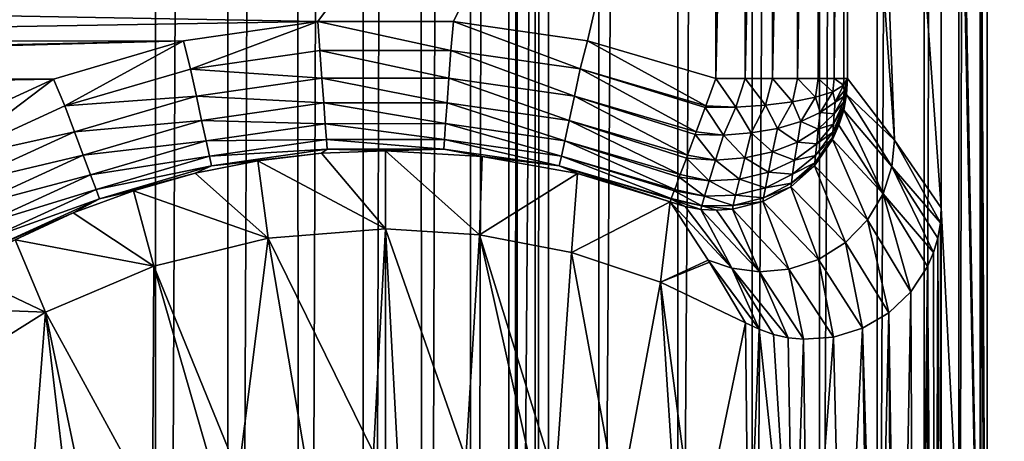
# Model space of a CAD drawing. Header units: metres. Extents: x -206 to 75, y -104 to 104.
# Tile 993 of 1056: x 33.72 to 41.2, y -32.52 to -29.31. Entities that reach past the tile are written whole.
import ezdxf

# ---------------------------------------------------------------- set-up
doc = ezdxf.new("R2010")
doc.units = ezdxf.units.M
doc.layers.add('solid_01_1-CONSUMER_THERM_B_125288', color=7, linetype='CONTINUOUS')

msp = doc.modelspace()

# ---------------------------------------------------------------- linework, layer by layer
at = {"layer": 'solid_01_1-CONSUMER_THERM_B_125288'}
for points in [[(37.641285, -67.320755), (69.485435, 75.004799), (69.506912, -74.995201)], [(37.641285, -67.320755), (37.742935, -66.77655), (69.485435, 75.004799)], [(37.723892, 66.223442), (69.485435, 75.004799), (37.742855, -66.222939)], [(37.742935, -66.77655), (37.742855, -66.222939), (69.485435, 75.004799)], [(37.622242, 65.679237), (37.723892, 66.223442), (37.641048, -65.678764)], [(37.723892, 66.223442), (37.742855, -66.222939), (37.641048, -65.678764)], [(37.422325, 65.162979), (37.622242, 65.679237), (37.440983, -65.16256)], [(37.622242, 65.679237), (37.641048, -65.678764), (37.440983, -65.16256)], [(37.130951, 64.692245), (37.422325, 65.162979), (37.149475, -64.69191)], [(37.422325, 65.162979), (37.440983, -65.16256), (37.149475, -64.69191)], [(36.758041, 64.283073), (37.130951, 64.692245), (36.776447, -64.282845)], [(37.130951, 64.692245), (37.149475, -64.69191), (36.776447, -64.282845)], [(36.316296, 63.94939), (36.758041, 64.283073), (36.334606, -63.949284)], [(36.758041, 64.283073), (36.776447, -64.282845), (36.334606, -63.949284)], [(35.820763, 63.702557), (36.316296, 63.94939), (35.839001, -63.702595)], [(36.316296, 63.94939), (36.334606, -63.949284), (35.839001, -63.702595)], [(35.288315, 63.550983), (35.820763, 63.702557), (35.306511, -63.551174)], [(35.820763, 63.702557), (35.839001, -63.702595), (35.306511, -63.551174)], [(34.737087, 63.499825), (35.288315, 63.550983), (34.755268, -63.500172)], [(35.288315, 63.550983), (35.306511, -63.551174), (34.755268, -63.500172)], [(34.737087, 63.499825), (30.755268, -63.500744), (30.737085, 63.499252)], [(34.737087, 63.499825), (34.755268, -63.500172), (30.755268, -63.500744)], [(-37.500069, 41.072453, 108.410858), (37.499931, 41.072487, 108.410858), (-37.500031, -41.072514, 108.410858)], [(37.499931, 41.072487, 108.410858), (37.499969, -41.072479, 108.410858), (-37.500031, -41.072514, 108.410858)], [(38.120285, 41.018215, 108.410858), (37.499969, -41.072479, 108.410858), (37.499931, 41.072487, 108.410858)], [(38.120323, -41.018204, 108.410858), (37.499969, -41.072479, 108.410858), (38.120285, 41.018215, 108.410858)], [(38.120323, -41.018204, 108.410858), (38.120285, 41.018215, 108.410858), (38.72179, 40.85704, 108.410858)], [(38.120323, -41.018204, 108.410858), (38.72179, 40.85704, 108.410858), (38.721828, -40.857029, 108.410858)], [(38.721828, -40.857029, 108.410858), (38.72179, 40.85704, 108.410858), (39.286171, 40.593868, 108.410858)], [(38.721828, -40.857029, 108.410858), (39.286171, 40.593868, 108.410858), (39.286209, -40.593857, 108.410858)], [(39.286209, -40.593857, 108.410858), (39.286171, 40.593868, 108.410858), (39.79628, 40.236687, 108.410858)], [(39.286209, -40.593857, 108.410858), (39.79628, 40.236687, 108.410858), (39.796318, -40.236675, 108.410858)], [(39.796318, -40.236675, 108.410858), (39.79628, 40.236687, 108.410858), (40.23661, 39.796356, 108.410858)], [(39.796318, -40.236675, 108.410858), (40.23661, 39.796356, 108.410858), (40.236649, -39.796341, 108.410858)], [(40.236649, -39.796341, 108.410858), (40.23661, 39.796356, 108.410858), (40.593792, 39.286247, 108.410858)], [(40.236649, -39.796341, 108.410858), (40.593792, 39.286247, 108.410858), (40.59383, -39.286236, 108.410858)], [(40.59383, -39.286236, 108.410858), (40.593792, 39.286247, 108.410858), (40.856968, 38.721867, 108.410858)], [(40.59383, -39.286236, 108.410858), (40.856968, 38.721867, 108.410858), (40.857002, -38.721855, 108.410858)], [(40.857002, -38.721855, 108.410858), (40.856968, 38.721867, 108.410858), (41.018143, 38.120361, 108.410858)], [(40.857002, -38.721855, 108.410858), (41.018143, 38.120361, 108.410858), (41.018177, -38.12035, 108.410858)], [(41.018177, -38.12035, 108.410858), (41.018143, 38.120361, 108.410858), (41.072414, 37.500008, 108.410858)], [(-42.500034, -37.500031, 108.5), (42.499931, 37.500008, 108.5), (-42.500069, 37.499969, 108.5)], [(-42.500034, -37.500031, 108.5), (42.499966, -37.499992, 108.5), (42.499931, 37.500008, 108.5)], [(41.072449, -37.499992, 108.410858), (40.722527, 37.500008, 75), (40.722527, 34.114883, 75)], [(41.072414, 37.500008, 108.410858), (40.722527, 37.500008, 75), (41.072449, -37.499992, 108.410858)], [(41.018177, -38.12035, 108.410858), (41.072414, 37.500008, 108.410858), (41.072449, -37.499992, 108.410858)], [(41.072449, -37.499992, 108.410858), (40.722527, 34.114883, 75), (40.722527, 30.742798, 75)], [(40.722534, 20.197853, 75), (41.072449, -37.499992, 108.410858), (40.722527, 30.742798, 75)], [(40.722534, 20.197853, 75), (40.722534, 19.102161, 75), (41.072449, -37.499992, 108.410858)], [(40.722534, 19.102161, 75), (40.722553, -19.102146, 75), (41.072449, -37.499992, 108.410858)], [(40.722553, -19.102146, 75), (40.722553, -20.19784, 75), (41.072449, -37.499992, 108.410858)], [(40.722553, -20.19784, 75), (40.010323, -20.791357, 6.989528), (40.722557, -30.742783, 75)], [(40.722553, -20.19784, 75), (40.722557, -30.742783, 75), (41.072449, -37.499992, 108.410858)], [(39.007122, -25.280548, 6), (39.01038, -29.761097, 6), (39.217274, -20.799805, 6.021635)], [(39.217274, -20.799805, 6.021635), (39.01038, -29.761097, 6), (39.231445, -29.761095, 6.02474)], [(39.217274, -20.799805, 6.021635), (39.231445, -29.761095, 6.02474), (39.427048, -20.7992, 6.090932)], [(39.427048, -20.7992, 6.090932), (39.231445, -29.761095, 6.02474), (39.441566, -29.761095, 6.097737)], [(39.427048, -20.7992, 6.090932), (39.441566, -29.761095, 6.097737), (39.620308, -20.798182, 6.207568)], [(39.620308, -20.798182, 6.207568), (39.441566, -29.761095, 6.097737), (39.630356, -29.761095, 6.215378)], [(39.620308, -20.798182, 6.207568), (39.630356, -29.761095, 6.215378), (39.782532, -20.796812, 6.364581)], [(39.782532, -20.796812, 6.364581), (39.630356, -29.761095, 6.215378), (39.788467, -29.761095, 6.371843)], [(39.782532, -20.796812, 6.364581), (39.788467, -29.761095, 6.371843), (39.905415, -20.795158, 6.553994)], [(39.905415, -20.795158, 6.553994), (39.788467, -29.761095, 6.371843), (39.908081, -29.761095, 6.559389)], [(39.905415, -20.795158, 6.553994), (39.908081, -29.761095, 6.559389), (39.982456, -20.793314, 6.765373)], [(39.982456, -20.793314, 6.765373), (39.908081, -29.761095, 6.559389), (39.983273, -29.761095, 6.768737)], [(39.982456, -20.793314, 6.765373), (39.983273, -29.761095, 6.768737), (40.002762, -20.792341, 6.876812)], [(40.002762, -20.792341, 6.876812), (39.983273, -29.761095, 6.768737), (40.010326, -29.761385, 6.989528)], [(40.002762, -20.792341, 6.876812), (40.010326, -29.761385, 6.989528), (40.010323, -25.276363, 6.989528)], [(40.010323, -20.791357, 6.989528), (40.366489, -30.229706, 40.999207), (40.722557, -30.742783, 75)], [(40.010323, -20.791357, 6.989528), (40.010323, -25.276363, 6.989528), (40.366489, -30.229706, 40.999207)], [(27.256205, -29.170061, 6), (35.984261, -29.327198, 6), (39.007122, -25.280548, 6)], [(39.007122, -25.280548, 6), (35.984261, -29.327198, 6), (37.016884, -29.327286, 6)], [(39.007122, -25.280548, 6), (37.016884, -29.327286, 6), (38.034855, -29.474394, 6)], [(39.007122, -25.280548, 6), (38.034855, -29.474394, 6), (39.01038, -29.761097, 6)], [(40.010323, -25.276363, 6.989528), (40.010326, -29.761385, 6.989528), (40.366489, -30.229706, 40.999207)], [(27.256205, -29.170061, 6), (26.539045, -29.484558, 6), (35.984261, -29.327198, 6)], [(26.539045, -29.484558, 6), (34.964722, -29.474472, 6), (35.984261, -29.327198, 6)], [(35.984261, -29.327198, 6), (34.964722, -29.474472, 6), (35.016792, -29.688509, 6.024549)], [(35.984261, -29.327198, 6), (35.016792, -29.688509, 6.024549), (36.000919, -29.546787, 6.024549)], [(35.984261, -29.327198, 6), (36.000919, -29.546787, 6.024549), (36.995193, -29.546515, 6.024549)], [(37.016884, -29.327286, 6), (35.984261, -29.327198, 6), (36.995193, -29.546515, 6.024549)], [(37.016884, -29.327286, 6), (36.995193, -29.546515, 6.024549), (37.979397, -29.687695, 6.024549)], [(38.034855, -29.474394, 6), (37.016884, -29.327286, 6), (37.979397, -29.687695, 6.024549)], [(24.999964, -29.741312, 6), (33.976685, -29.765902, 6), (34.964722, -29.474472, 6)], [(25.779921, -29.67672, 6), (24.999964, -29.741312, 6), (34.964722, -29.474472, 6)], [(26.539045, -29.484558, 6), (25.779921, -29.67672, 6), (34.964722, -29.474472, 6)], [(34.964722, -29.474472, 6), (33.976685, -29.765902, 6), (34.06284, -29.968796, 6.024549)], [(34.964722, -29.474472, 6), (34.06284, -29.968796, 6.024549), (35.016792, -29.688509, 6.024549)], [(38.034855, -29.474394, 6), (37.979397, -29.687695, 6.024549), (38.933079, -29.968582, 6.024822)], [(38.034855, -29.474394, 6), (38.933079, -29.968582, 6.024822), (39.01038, -29.761097, 6)], [(36.000919, -29.546787, 6.024549), (35.016792, -29.688509, 6.024549), (36.015995, -29.756861, 6.097567)], [(36.995193, -29.546515, 6.024549), (36.000919, -29.546787, 6.024549), (36.980232, -29.756596, 6.097567)], [(36.000919, -29.546787, 6.024549), (36.015995, -29.756861, 6.097567), (36.980232, -29.756596, 6.097567)], [(36.995193, -29.546515, 6.024549), (36.980232, -29.756596, 6.097567), (37.9347, -29.893511, 6.097567)], [(37.979397, -29.687695, 6.024549), (36.995193, -29.546515, 6.024549), (37.9347, -29.893511, 6.097567)], [(35.016792, -29.688509, 6.024549), (34.06284, -29.968796, 6.024549), (35.061604, -29.8943, 6.097567)], [(35.016792, -29.688509, 6.024549), (35.061604, -29.8943, 6.097567), (36.015995, -29.756861, 6.097567)], [(37.979397, -29.687695, 6.024549), (37.9347, -29.893511, 6.097567), (38.859974, -30.164818, 6.097567)], [(37.979397, -29.687695, 6.024549), (38.928787, -29.980118, 6.027698), (38.933079, -29.968582, 6.024822)], [(37.979397, -29.687695, 6.024549), (38.859974, -30.164818, 6.097567), (38.928787, -29.980118, 6.027698)], [(24.999964, -29.741312, 6), (-33.989288, -29.761253, 6), (33.976685, -29.765902, 6)], [(-20.300035, -30.000021, 6), (33.976685, -29.765902, 6), (-33.989288, -29.761253, 6)], [(-20.300035, -30.000021, 6), (20.299963, -30.000002, 6), (33.976685, -29.765902, 6)], [(20.299963, -30.000002, 6), (33.038223, -30.196718, 6), (33.976685, -29.765902, 6)], [(33.976685, -29.765902, 6), (33.038223, -30.196718, 6), (33.158463, -30.381947, 6.024549)], [(33.976685, -29.765902, 6), (33.158463, -30.381947, 6.024549), (34.06284, -29.968796, 6.024549)], [(36.015995, -29.756861, 6.097567), (35.061604, -29.8943, 6.097567), (36.029541, -29.94558, 6.215427)], [(36.980232, -29.756596, 6.097567), (36.015995, -29.756861, 6.097567), (36.966793, -29.945322, 6.215427)], [(36.015995, -29.756861, 6.097567), (36.029541, -29.94558, 6.215427), (36.966793, -29.945322, 6.215427)], [(36.980232, -29.756596, 6.097567), (36.966793, -29.945322, 6.215427), (37.894547, -30.078407, 6.215427)], [(37.9347, -29.893511, 6.097567), (36.980232, -29.756596, 6.097567), (37.894547, -30.078407, 6.215427)], [(39.01038, -29.761097, 6), (38.933079, -29.968582, 6.024822), (39.162819, -29.97777, 6.035731)], [(39.231445, -29.761095, 6.02474), (39.01038, -29.761097, 6), (39.162819, -29.97777, 6.035731)], [(39.231445, -29.761095, 6.02474), (39.162819, -29.97777, 6.035731), (39.388371, -29.963539, 6.096595)], [(39.441566, -29.761095, 6.097737), (39.231445, -29.761095, 6.02474), (39.388371, -29.963539, 6.096595)], [(39.441566, -29.761095, 6.097737), (39.388371, -29.963539, 6.096595), (39.593216, -29.938219, 6.206949)], [(39.630356, -29.761095, 6.215378), (39.441566, -29.761095, 6.097737), (39.593216, -29.938219, 6.206949)], [(39.630356, -29.761095, 6.215378), (39.593216, -29.938219, 6.206949), (39.766136, -29.903194, 6.360747)], [(39.788467, -29.761095, 6.371843), (39.630356, -29.761095, 6.215378), (39.766136, -29.903194, 6.360747)], [(39.788467, -29.761095, 6.371843), (39.766136, -29.903194, 6.360747), (39.897652, -29.860386, 6.549564)], [(39.908081, -29.761095, 6.559389), (39.788467, -29.761095, 6.371843), (39.897652, -29.860386, 6.549564)], [(39.908081, -29.761095, 6.559389), (39.897652, -29.860386, 6.549564), (39.980564, -29.812138, 6.763056)], [(39.983273, -29.761095, 6.768737), (39.908081, -29.761095, 6.559389), (39.980564, -29.812138, 6.763056)], [(39.983273, -29.761095, 6.768737), (39.980564, -29.812138, 6.763056), (40.010326, -29.761385, 6.989528)], [(39.985291, -29.852757, 6.797147), (40.010326, -29.761385, 6.989528), (39.980564, -29.812138, 6.763056)], [(39.981216, -29.991711, 6.934439), (40.003071, -29.881189, 6.988017), (40.010326, -29.761385, 6.989528)], [(39.981216, -29.991711, 6.934439), (40.010326, -29.761385, 6.989528), (39.981518, -29.970787, 6.886334)], [(39.981518, -29.970787, 6.886334), (40.010326, -29.761385, 6.989528), (39.98233, -29.938713, 6.845829)], [(39.98233, -29.938713, 6.845829), (40.010326, -29.761385, 6.989528), (39.983612, -29.898241, 6.815572)], [(39.983612, -29.898241, 6.815572), (40.010326, -29.761385, 6.989528), (39.985291, -29.852757, 6.797147)], [(40.003071, -29.881189, 6.988017), (40.366489, -30.229706, 40.999207), (40.010326, -29.761385, 6.989528)], [(39.915371, -29.940199, 6.614104), (39.980564, -29.812138, 6.763056), (39.897652, -29.860386, 6.549564)], [(39.915371, -29.940199, 6.614104), (39.985291, -29.852757, 6.797147), (39.980564, -29.812138, 6.763056)], [(39.983612, -29.898241, 6.815572), (39.985291, -29.852757, 6.797147), (39.915371, -29.940199, 6.614104)], [(34.06284, -29.968796, 6.024549), (34.136471, -30.166119, 6.097567), (35.061604, -29.8943, 6.097567)], [(35.061604, -29.8943, 6.097567), (34.136471, -30.166119, 6.097567), (35.10186, -30.079174, 6.215427)], [(35.061604, -29.8943, 6.097567), (35.10186, -30.079174, 6.215427), (36.029541, -29.94558, 6.215427)], [(37.9347, -29.893511, 6.097567), (37.894547, -30.078407, 6.215427), (38.79393, -30.342125, 6.215428)], [(37.9347, -29.893511, 6.097567), (38.852112, -30.185934, 6.108674), (38.859974, -30.164818, 6.097567)], [(37.9347, -29.893511, 6.097567), (38.79393, -30.342125, 6.215428), (38.852112, -30.185934, 6.108674)], [(39.65567, -30.0867, 6.308928), (39.766136, -29.903194, 6.360747), (39.593216, -29.938219, 6.206949)], [(39.65567, -30.0867, 6.308928), (39.803787, -30.019396, 6.448828), (39.766136, -29.903194, 6.360747)], [(39.803787, -30.019396, 6.448828), (39.897652, -29.860386, 6.549564), (39.766136, -29.903194, 6.360747)], [(39.803787, -30.019396, 6.448828), (39.915371, -29.940199, 6.614104), (39.897652, -29.860386, 6.549564)], [(39.908447, -30.028559, 6.650796), (39.983612, -29.898241, 6.815572), (39.915371, -29.940199, 6.614104)], [(39.98233, -29.938713, 6.845829), (39.983612, -29.898241, 6.815572), (39.908447, -30.028559, 6.650796)], [(39.981216, -29.991711, 6.934439), (39.98143, -29.999599, 6.986679), (40.003071, -29.881189, 6.988017)], [(40.346432, -30.42878, 40.996662), (40.003071, -29.881189, 6.988017), (39.98143, -29.999599, 6.986679)], [(40.346432, -30.42878, 40.996662), (40.366489, -30.229706, 40.999207), (40.003071, -29.881189, 6.988017)], [(34.06284, -29.968796, 6.024549), (33.158463, -30.381947, 6.024549), (34.136471, -30.166119, 6.097567)], [(36.029541, -29.94558, 6.215427), (35.10186, -30.079174, 6.215427), (36.040878, -30.103571, 6.372272)], [(36.966793, -29.945322, 6.215427), (36.029541, -29.94558, 6.215427), (36.95554, -30.103319, 6.372272)], [(36.029541, -29.94558, 6.215427), (36.040878, -30.103571, 6.372272), (36.95554, -30.103319, 6.372272)], [(36.966793, -29.945322, 6.215427), (36.95554, -30.103319, 6.372272), (37.860931, -30.233194, 6.372272)], [(37.894547, -30.078407, 6.215427), (36.966793, -29.945322, 6.215427), (37.860931, -30.233194, 6.372272)], [(38.859974, -30.164818, 6.097567), (39.066818, -30.189838, 6.098338), (38.928787, -29.980118, 6.027698)], [(38.933079, -29.968582, 6.024822), (38.928787, -29.980118, 6.027698), (39.162819, -29.97777, 6.035731)], [(39.066818, -30.189838, 6.098338), (39.162819, -29.97777, 6.035731), (38.928787, -29.980118, 6.027698)], [(39.066818, -30.189838, 6.098338), (39.278507, -30.173929, 6.129554), (39.162819, -29.97777, 6.035731)], [(39.278507, -30.173929, 6.129554), (39.388371, -29.963539, 6.096595), (39.162819, -29.97777, 6.035731)], [(39.278507, -30.173929, 6.129554), (39.477848, -30.139015, 6.200844), (39.388371, -29.963539, 6.096595)], [(39.477848, -30.139015, 6.200844), (39.593216, -29.938219, 6.206949), (39.388371, -29.963539, 6.096595)], [(39.477848, -30.139015, 6.200844), (39.65567, -30.0867, 6.308928), (39.593216, -29.938219, 6.206949)], [(39.908447, -30.028559, 6.650796), (39.915371, -29.940199, 6.614104), (39.803787, -30.019396, 6.448828)], [(39.896702, -30.209166, 6.88309), (39.98143, -29.999599, 6.986679), (39.981216, -29.991711, 6.934439)], [(39.896702, -30.209166, 6.88309), (39.981216, -29.991711, 6.934439), (39.898861, -30.168854, 6.789443)], [(39.896702, -30.209166, 6.88309), (39.945698, -30.114611, 6.985534), (39.98143, -29.999599, 6.986679)], [(39.898861, -30.168854, 6.789443), (39.981518, -29.970787, 6.886334), (39.902836, -30.10692, 6.710299)], [(39.981216, -29.991711, 6.934439), (39.981518, -29.970787, 6.886334), (39.898861, -30.168854, 6.789443)], [(39.902836, -30.10692, 6.710299), (39.98233, -29.938713, 6.845829), (39.908447, -30.028559, 6.650796)], [(39.981518, -29.970787, 6.886334), (39.98233, -29.938713, 6.845829), (39.902836, -30.10692, 6.710299)], [(40.280209, -30.635841, 40.994377), (39.98143, -29.999599, 6.986679), (39.945698, -30.114611, 6.985534)], [(40.280209, -30.635841, 40.994377), (40.346432, -30.42878, 40.996662), (39.98143, -29.999599, 6.986679)], [(34.136471, -30.166119, 6.097567), (34.202618, -30.343386, 6.215427), (35.10186, -30.079174, 6.215427)], [(35.10186, -30.079174, 6.215427), (34.202618, -30.343386, 6.215427), (35.135559, -30.233944, 6.372272)], [(35.10186, -30.079174, 6.215427), (35.135559, -30.233944, 6.372272), (36.040878, -30.103571, 6.372272)], [(37.894547, -30.078407, 6.215427), (37.860931, -30.233194, 6.372272), (38.738644, -30.490559, 6.372272)], [(37.894547, -30.078407, 6.215427), (38.785477, -30.364799, 6.235174), (38.79393, -30.342125, 6.215428)], [(37.894547, -30.078407, 6.215427), (38.738644, -30.490559, 6.372272), (38.785477, -30.364799, 6.235174)], [(39.78857, -30.145563, 6.503406), (39.803787, -30.019396, 6.448828), (39.65567, -30.0867, 6.308928)], [(39.78857, -30.145563, 6.503406), (39.908447, -30.028559, 6.650796), (39.803787, -30.019396, 6.448828)], [(39.902836, -30.10692, 6.710299), (39.908447, -30.028559, 6.650796), (39.78857, -30.145563, 6.503406)], [(36.040878, -30.103571, 6.372272), (35.135559, -30.233944, 6.372272), (36.04945, -30.222979, 6.560308)], [(36.95554, -30.103319, 6.372272), (36.040878, -30.103571, 6.372272), (36.947037, -30.222733, 6.560308)], [(36.040878, -30.103571, 6.372272), (36.04945, -30.222979, 6.560308), (36.947037, -30.222733, 6.560308)], [(36.95554, -30.103319, 6.372272), (36.947037, -30.222733, 6.560308), (37.835526, -30.350183, 6.560308)], [(37.860931, -30.233194, 6.372272), (36.95554, -30.103319, 6.372272), (37.835526, -30.350183, 6.560308)], [(39.440495, -30.317276, 6.288898), (39.477848, -30.139015, 6.200844), (39.278507, -30.173929, 6.129554)], [(39.440495, -30.317276, 6.288898), (39.629955, -30.243425, 6.380738), (39.477848, -30.139015, 6.200844)], [(39.629955, -30.243425, 6.380738), (39.65567, -30.0867, 6.308928), (39.477848, -30.139015, 6.200844)], [(39.629955, -30.243425, 6.380738), (39.78857, -30.145563, 6.503406), (39.65567, -30.0867, 6.308928)], [(39.776062, -30.256805, 6.590117), (39.78857, -30.145563, 6.503406), (39.629955, -30.243425, 6.380738)], [(39.776062, -30.256805, 6.590117), (39.902836, -30.10692, 6.710299), (39.78857, -30.145563, 6.503406)], [(39.898861, -30.168854, 6.789443), (39.902836, -30.10692, 6.710299), (39.776062, -30.256805, 6.590117)], [(40.280209, -30.635841, 40.994377), (39.945698, -30.114611, 6.985534), (39.896404, -30.22448, 6.984598)], [(39.896702, -30.209166, 6.88309), (39.896404, -30.22448, 6.984598), (39.945698, -30.114611, 6.985534)], [(33.158463, -30.381947, 6.024549), (33.259418, -30.566788, 6.097567), (34.136471, -30.166119, 6.097567)], [(34.136471, -30.166119, 6.097567), (33.259418, -30.566788, 6.097567), (34.202618, -30.343386, 6.215427)], [(35.135559, -30.233944, 6.372272), (35.16103, -30.350918, 6.560308), (36.04945, -30.222979, 6.560308)], [(36.04945, -30.222979, 6.560308), (35.16103, -30.350918, 6.560308), (36.054825, -30.297874, 6.770193)], [(36.947037, -30.222733, 6.560308), (36.04945, -30.222979, 6.560308), (36.9417, -30.29763, 6.770193)], [(36.04945, -30.222979, 6.560308), (36.054825, -30.297874, 6.770193), (36.9417, -30.29763, 6.770193)], [(36.947037, -30.222733, 6.560308), (36.9417, -30.29763, 6.770193), (37.819592, -30.423561, 6.770193)], [(37.835526, -30.350183, 6.560308), (36.947037, -30.222733, 6.560308), (37.819592, -30.423561, 6.770193)], [(38.79393, -30.342125, 6.215428), (39.007832, -30.379614, 6.214234), (38.852112, -30.185934, 6.108674)], [(38.859974, -30.164818, 6.097567), (38.852112, -30.185934, 6.108674), (39.066818, -30.189838, 6.098338)], [(39.007832, -30.379614, 6.214234), (39.066818, -30.189838, 6.098338), (38.852112, -30.185934, 6.108674)], [(39.007832, -30.379614, 6.214234), (39.229622, -30.363438, 6.23246), (39.066818, -30.189838, 6.098338)], [(39.229622, -30.363438, 6.23246), (39.278507, -30.173929, 6.129554), (39.066818, -30.189838, 6.098338)], [(39.229622, -30.363438, 6.23246), (39.440495, -30.317276, 6.288898), (39.278507, -30.173929, 6.129554)], [(40.162445, -30.834852, 40.992748), (39.896404, -30.22448, 6.984598), (39.760239, -30.422489, 6.983407)], [(39.761608, -30.401052, 6.838413), (39.760239, -30.422489, 6.983407), (39.896404, -30.22448, 6.984598)], [(39.761608, -30.401052, 6.838413), (39.896404, -30.22448, 6.984598), (39.896702, -30.209166, 6.88309)], [(39.761608, -30.401052, 6.838413), (39.896702, -30.209166, 6.88309), (39.766941, -30.344309, 6.704227)], [(39.766941, -30.344309, 6.704227), (39.898861, -30.168854, 6.789443), (39.776062, -30.256805, 6.590117)], [(39.896702, -30.209166, 6.88309), (39.898861, -30.168854, 6.789443), (39.766941, -30.344309, 6.704227)], [(40.162445, -30.834852, 40.992748), (40.280209, -30.635841, 40.994377), (39.896404, -30.22448, 6.984598)], [(40.346432, -30.42878, 40.996662), (40.715904, -30.857977, 75), (40.366489, -30.229706, 40.999207)], [(40.366489, -30.229706, 40.999207), (40.715904, -30.857977, 75), (40.722557, -30.742783, 75)], [(34.202618, -30.343386, 6.215427), (34.257996, -30.491787, 6.372272), (35.135559, -30.233944, 6.372272)], [(35.135559, -30.233944, 6.372272), (34.257996, -30.491787, 6.372272), (35.16103, -30.350918, 6.560308)], [(35.16103, -30.350918, 6.560308), (35.177006, -30.424288, 6.770193), (36.054825, -30.297874, 6.770193)], [(36.054825, -30.297874, 6.770193), (35.177006, -30.424288, 6.770193), (36.013279, -30.327805, 6.991273)], [(36.054825, -30.297874, 6.770193), (36.013279, -30.327805, 6.991273), (36.499966, -30.308645, 6.991273)], [(36.9417, -30.29763, 6.770193), (36.054825, -30.297874, 6.770193), (36.499966, -30.308645, 6.991273)], [(36.9417, -30.29763, 6.770193), (36.499966, -30.308645, 6.991273), (37.2342, -30.352337, 6.991273)], [(37.819592, -30.423561, 6.770193), (36.9417, -30.29763, 6.770193), (37.2342, -30.352337, 6.991273)], [(37.860931, -30.233194, 6.372272), (37.835526, -30.350183, 6.560308), (38.696854, -30.602741, 6.560307)], [(37.860931, -30.233194, 6.372272), (38.731926, -30.508558, 6.396873), (38.738644, -30.490559, 6.372272)], [(37.860931, -30.233194, 6.372272), (38.696854, -30.602741, 6.560307), (38.731926, -30.508558, 6.396873)], [(39.608719, -30.380428, 6.491652), (39.629955, -30.243425, 6.380738), (39.440495, -30.317276, 6.288898)], [(39.608719, -30.380428, 6.491652), (39.776062, -30.256805, 6.590117), (39.629955, -30.243425, 6.380738)], [(39.766941, -30.344309, 6.704227), (39.776062, -30.256805, 6.590117), (39.608719, -30.380428, 6.491652)], [(33.259418, -30.566788, 6.097567), (33.350113, -30.732841, 6.215427), (34.202618, -30.343386, 6.215427)], [(34.202618, -30.343386, 6.215427), (33.350113, -30.732841, 6.215427), (34.257996, -30.491787, 6.372272)], [(34.257996, -30.491787, 6.372272), (34.299847, -30.603949, 6.560308), (35.16103, -30.350918, 6.560308)], [(35.16103, -30.350918, 6.560308), (34.299847, -30.603949, 6.560308), (35.177006, -30.424288, 6.770193)], [(35.177006, -30.424288, 6.770193), (35.529606, -30.38516, 6.991273), (36.013279, -30.327805, 6.991273)], [(35.529606, -30.38516, 6.991273), (36.499966, -30.902149, 75), (36.013279, -30.327805, 6.991273)], [(36.013279, -30.327805, 6.991273), (36.499966, -30.902149, 75), (36.499966, -30.308645, 6.991273)], [(36.499966, -30.308645, 6.991273), (36.499966, -30.902149, 75), (37.212276, -30.947659, 75)], [(36.499966, -30.308645, 6.991273), (37.212276, -30.947659, 75), (37.2342, -30.352337, 6.991273)], [(37.2342, -30.352337, 6.991273), (37.212276, -30.947659, 75), (37.958073, -30.482792, 6.991273)], [(37.819592, -30.423561, 6.770193), (37.2342, -30.352337, 6.991273), (37.958073, -30.482792, 6.991273)], [(37.835526, -30.350183, 6.560308), (37.819592, -30.423561, 6.770193), (38.670639, -30.673103, 6.770188)], [(37.835526, -30.350183, 6.560308), (38.693111, -30.612776, 6.582893), (38.696854, -30.602741, 6.560307)], [(37.835526, -30.350183, 6.560308), (38.670639, -30.673103, 6.770188), (38.693111, -30.612776, 6.582893)], [(38.738644, -30.490559, 6.372272), (38.959793, -30.537165, 6.371385), (38.785477, -30.364799, 6.235174)], [(38.79393, -30.342125, 6.215428), (38.785477, -30.364799, 6.235174), (39.007832, -30.379614, 6.214234)], [(38.959793, -30.537165, 6.371385), (39.007832, -30.379614, 6.214234), (38.785477, -30.364799, 6.235174)], [(38.959793, -30.537165, 6.371385), (39.18948, -30.524422, 6.37931), (39.007832, -30.379614, 6.214234)], [(39.18948, -30.524422, 6.37931), (39.229622, -30.363438, 6.23246), (39.007832, -30.379614, 6.214234)], [(39.18948, -30.524422, 6.37931), (39.409676, -30.471237, 6.420119), (39.229622, -30.363438, 6.23246)], [(39.409676, -30.471237, 6.420119), (39.440495, -30.317276, 6.288898), (39.229622, -30.363438, 6.23246)], [(39.409676, -30.471237, 6.420119), (39.608719, -30.380428, 6.491652), (39.440495, -30.317276, 6.288898)], [(39.593063, -30.487425, 6.635412), (39.608719, -30.380428, 6.491652), (39.409676, -30.471237, 6.420119)], [(39.593063, -30.487425, 6.635412), (39.766941, -30.344309, 6.704227), (39.608719, -30.380428, 6.491652)], [(39.761608, -30.401052, 6.838413), (39.766941, -30.344309, 6.704227), (39.593063, -30.487425, 6.635412)], [(34.299847, -30.603949, 6.560308), (34.326099, -30.674297, 6.770193), (35.177006, -30.424288, 6.770193)], [(35.177006, -30.424288, 6.770193), (34.326099, -30.674297, 6.770193), (35.051937, -30.480358, 6.991273)], [(35.051937, -30.480358, 6.991273), (35.607414, -30.973764, 75), (35.529606, -30.38516, 6.991273)], [(35.177006, -30.424288, 6.770193), (35.051937, -30.480358, 6.991273), (35.529606, -30.38516, 6.991273)], [(35.529606, -30.38516, 6.991273), (35.607414, -30.973764, 75), (36.499966, -30.902149, 75)], [(37.819592, -30.423561, 6.770193), (38.661373, -30.698174, 6.991273), (38.669552, -30.676016, 6.783768)], [(37.819592, -30.423561, 6.770193), (37.958073, -30.482792, 6.991273), (38.661373, -30.698174, 6.991273)], [(37.819592, -30.423561, 6.770193), (38.669552, -30.676016, 6.783768), (38.670639, -30.673103, 6.770188)], [(39.99543, -31.00696, 40.992023), (39.760239, -30.422489, 6.983407), (39.580662, -30.582373, 6.983175)], [(39.583649, -30.556417, 6.802958), (39.580662, -30.582373, 6.983175), (39.760239, -30.422489, 6.983407)], [(39.583649, -30.556417, 6.802958), (39.760239, -30.422489, 6.983407), (39.761608, -30.401052, 6.838413)], [(39.583649, -30.556417, 6.802958), (39.761608, -30.401052, 6.838413), (39.593063, -30.487425, 6.635412)], [(39.99543, -31.00696, 40.992023), (40.162445, -30.834852, 40.992748), (39.760239, -30.422489, 6.983407)], [(40.280209, -30.635841, 40.994377), (40.663006, -31.082747, 75), (40.346432, -30.42878, 40.996662)], [(40.346432, -30.42878, 40.996662), (40.663006, -31.082747, 75), (40.695904, -30.97213, 75)], [(40.346432, -30.42878, 40.996662), (40.695904, -30.97213, 75), (40.715904, -30.857977, 75)], [(33.350113, -30.732841, 6.215427), (33.426037, -30.871855, 6.372272), (34.257996, -30.491787, 6.372272)], [(34.257996, -30.491787, 6.372272), (33.426037, -30.871855, 6.372272), (34.299847, -30.603949, 6.560308)], [(34.326099, -30.674297, 6.770193), (34.583233, -30.612812, 6.991273), (35.051937, -30.480358, 6.991273)], [(34.583233, -30.612812, 6.991273), (35.607414, -30.973764, 75), (35.051937, -30.480358, 6.991273)], [(37.958073, -30.482792, 6.991273), (37.212276, -30.947659, 75), (37.912777, -31.083378, 75)], [(37.958073, -30.482792, 6.991273), (37.912777, -31.083378, 75), (38.661373, -30.698174, 6.991273)], [(38.696854, -30.602741, 6.560307), (38.924473, -30.654861, 6.559774), (38.731926, -30.508558, 6.396873)], [(38.738644, -30.490559, 6.372272), (38.731926, -30.508558, 6.396873), (38.959793, -30.537165, 6.371385)], [(38.924473, -30.654861, 6.559774), (38.959793, -30.537165, 6.371385), (38.731926, -30.508558, 6.396873)], [(39.159821, -30.647129, 6.561126), (39.18948, -30.524422, 6.37931), (38.959793, -30.537165, 6.371385)], [(39.159821, -30.647129, 6.561126), (39.386879, -30.590265, 6.586813), (39.18948, -30.524422, 6.37931)], [(39.386879, -30.590265, 6.586813), (39.409676, -30.471237, 6.420119), (39.18948, -30.524422, 6.37931)], [(39.386879, -30.590265, 6.586813), (39.593063, -30.487425, 6.635412), (39.409676, -30.471237, 6.420119)], [(39.583649, -30.556417, 6.802958), (39.593063, -30.487425, 6.635412), (39.386879, -30.590265, 6.586813)], [(33.426037, -30.871855, 6.372272), (33.483421, -30.976921, 6.560308), (34.299847, -30.603949, 6.560308)], [(34.299847, -30.603949, 6.560308), (33.483421, -30.976921, 6.560308), (34.326099, -30.674297, 6.770193)], [(38.696854, -30.602741, 6.560307), (38.693111, -30.612776, 6.582893), (38.924473, -30.654861, 6.559774)], [(38.924473, -30.654861, 6.559774), (39.159821, -30.647129, 6.561126), (38.959793, -30.537165, 6.371385)], [(39.372971, -30.666399, 6.778746), (39.386879, -30.590265, 6.586813), (39.159821, -30.647129, 6.561126)], [(39.790447, -31.135204, 40.992325), (39.580662, -30.582373, 6.983175), (39.368114, -30.69478, 6.983916)], [(39.372971, -30.666399, 6.778746), (39.368114, -30.69478, 6.983916), (39.580662, -30.582373, 6.983175)], [(39.372971, -30.666399, 6.778746), (39.580662, -30.582373, 6.983175), (39.583649, -30.556417, 6.802958)], [(39.372971, -30.666399, 6.778746), (39.583649, -30.556417, 6.802958), (39.386879, -30.590265, 6.586813)], [(39.790447, -31.135204, 40.992325), (39.99543, -31.00696, 40.992023), (39.580662, -30.582373, 6.983175)], [(33.483421, -30.976921, 6.560308), (33.519413, -31.04282, 6.770193), (34.326099, -30.674297, 6.770193)], [(34.326099, -30.674297, 6.770193), (33.519413, -31.04282, 6.770193), (34.126389, -30.781696, 6.991273)], [(34.126389, -30.781696, 6.991273), (34.738312, -31.186573, 75), (34.583233, -30.612812, 6.991273)], [(34.326099, -30.674297, 6.770193), (34.126389, -30.781696, 6.991273), (34.583233, -30.612812, 6.991273)], [(34.583233, -30.612812, 6.991273), (34.738312, -31.186573, 75), (35.607414, -30.973764, 75)], [(38.669552, -30.676016, 6.783768), (38.661373, -30.698174, 6.991273), (38.776234, -30.73324, 6.989606)], [(38.670639, -30.673103, 6.770188), (38.669552, -30.676016, 6.783768), (38.902748, -30.728045, 6.768863)], [(38.669552, -30.676016, 6.783768), (38.776234, -30.73324, 6.989606), (38.894756, -30.754316, 6.988086)], [(38.669552, -30.676016, 6.783768), (38.894756, -30.754316, 6.988086), (38.902748, -30.728045, 6.768863)], [(38.670639, -30.673103, 6.770188), (38.902748, -30.728045, 6.768863), (38.693111, -30.612776, 6.582893)], [(38.902748, -30.728045, 6.768863), (38.924473, -30.654861, 6.559774), (38.693111, -30.612776, 6.582893)], [(38.902748, -30.728045, 6.768863), (39.141605, -30.724716, 6.767161), (38.924473, -30.654861, 6.559774)], [(39.141605, -30.724716, 6.767161), (39.159821, -30.647129, 6.561126), (38.924473, -30.654861, 6.559774)], [(39.141605, -30.724716, 6.767161), (39.372971, -30.666399, 6.778746), (39.159821, -30.647129, 6.561126)], [(39.141605, -30.724716, 6.767161), (39.368114, -30.69478, 6.983916), (39.372971, -30.666399, 6.778746)], [(40.162445, -30.834852, 40.992748), (40.491455, -31.382191, 75), (40.280209, -30.635841, 40.994377)], [(40.280209, -30.635841, 40.994377), (40.491455, -31.382191, 75), (40.617535, -31.188925, 75)], [(40.280209, -30.635841, 40.994377), (40.617535, -31.188925, 75), (40.663006, -31.082747, 75)], [(38.661373, -30.698174, 6.991273), (37.912777, -31.083378, 75), (38.590324, -31.307093, 75)], [(38.950905, -31.139296, 41.015915), (38.661373, -30.698174, 6.991273), (38.590324, -31.307093, 75)], [(39.132305, -31.201777, 40.99826), (38.776234, -30.73324, 6.989606), (38.661373, -30.698174, 6.991273)], [(38.950905, -31.139296, 41.015915), (39.132305, -31.201777, 40.99826), (38.661373, -30.698174, 6.991273)], [(39.132305, -31.201777, 40.99826), (38.894756, -30.754316, 6.988086), (38.776234, -30.73324, 6.989606)], [(38.902748, -30.728045, 6.768863), (38.894756, -30.754316, 6.988086), (39.014999, -30.760996, 6.986739)], [(39.340683, -31.229231, 40.995682), (39.014999, -30.760996, 6.986739), (38.894756, -30.754316, 6.988086)], [(39.132305, -31.201777, 40.99826), (39.340683, -31.229231, 40.995682), (38.894756, -30.754316, 6.988086)], [(38.902748, -30.728045, 6.768863), (39.135124, -30.75318, 6.985584), (39.141605, -30.724716, 6.767161)], [(38.902748, -30.728045, 6.768863), (39.014999, -30.760996, 6.986739), (39.135124, -30.75318, 6.985584)], [(39.340683, -31.229231, 40.995682), (39.135124, -30.75318, 6.985584), (39.014999, -30.760996, 6.986739)], [(39.565575, -31.209526, 40.99361), (39.368114, -30.69478, 6.983916), (39.135124, -30.75318, 6.985584)], [(39.141605, -30.724716, 6.767161), (39.135124, -30.75318, 6.985584), (39.368114, -30.69478, 6.983916)], [(39.340683, -31.229231, 40.995682), (39.565575, -31.209526, 40.99361), (39.135124, -30.75318, 6.985584)], [(39.565575, -31.209526, 40.99361), (39.790447, -31.135204, 40.992325), (39.368114, -30.69478, 6.983916)], [(40.722561, -37.499992, 75), (40.722557, -30.742783, 75), (40.715904, -30.857977, 75)], [(41.072449, -37.499992, 108.410858), (40.722557, -30.742783, 75), (40.722561, -37.499992, 75)], [(33.519413, -31.04282, 6.770193), (33.684235, -30.985971, 6.991273), (34.126389, -30.781696, 6.991273)], [(33.684235, -30.985971, 6.991273), (34.738312, -31.186573, 75), (34.126389, -30.781696, 6.991273)], [(36.409069, -32.601055, 75), (36.499966, -30.902149, 75), (35.607414, -30.973764, 75)], [(36.499966, -33.885059, 75), (36.499966, -30.902149, 75), (36.409069, -32.601055, 75)], [(37.110058, -32.64801, 75), (37.212276, -30.947659, 75), (36.499966, -30.902149, 75)], [(36.590862, -32.601055, 75), (37.110058, -32.64801, 75), (36.499966, -30.902149, 75)], [(36.499966, -33.885059, 75), (36.590862, -32.601055, 75), (36.499966, -30.902149, 75)], [(39.99543, -31.00696, 40.992023), (40.324356, -31.541437, 75), (40.162445, -30.834852, 40.992748)], [(40.162445, -30.834852, 40.992748), (40.324356, -31.541437, 75), (40.491455, -31.382191, 75)], [(40.722561, -37.499992, 75), (40.715904, -30.857977, 75), (40.695904, -30.97213, 75)], [(35.381577, -32.763794, 75), (35.607414, -30.973764, 75), (34.738312, -31.186573, 75)], [(35.381577, -32.763794, 75), (35.88987, -32.64801, 75), (35.607414, -30.973764, 75)], [(35.88987, -32.64801, 75), (36.409069, -32.601055, 75), (35.607414, -30.973764, 75)], [(37.110058, -32.64801, 75), (37.618355, -32.763794, 75), (37.212276, -30.947659, 75)], [(37.791252, -32.819969, 75), (37.912777, -31.083378, 75), (37.212276, -30.947659, 75)], [(37.618355, -32.763794, 75), (37.791252, -32.819969, 75), (37.212276, -30.947659, 75)], [(40.673557, -38.059818, 75), (40.695904, -30.97213, 75), (40.663006, -31.082747, 75)], [(40.673557, -38.059818, 75), (40.722561, -37.499992, 75), (40.695904, -30.97213, 75)], [(33.259502, -31.224371, 6.991273), (33.913872, -31.53532, 75), (33.684235, -30.985971, 6.991273)], [(33.684235, -30.985971, 6.991273), (33.913872, -31.53532, 75), (34.738312, -31.186573, 75)], [(39.790447, -31.135204, 40.992325), (40.125546, -31.65798, 75), (39.99543, -31.00696, 40.992023)], [(39.99543, -31.00696, 40.992023), (40.125546, -31.65798, 75), (40.324356, -31.541437, 75)], [(37.791252, -32.819969, 75), (38.270527, -33.02507, 75), (37.912777, -31.083378, 75)], [(38.270527, -33.02507, 75), (38.590324, -31.307093, 75), (37.912777, -31.083378, 75)], [(40.673557, -38.059818, 75), (40.663006, -31.082747, 75), (40.617535, -31.188925, 75)], [(34.729401, -33.02507, 75), (34.738312, -31.186573, 75), (33.913872, -31.53532, 75)], [(34.729401, -33.02507, 75), (35.208679, -32.819973, 75), (34.738312, -31.186573, 75)], [(35.208679, -32.819973, 75), (35.381577, -32.763794, 75), (34.738312, -31.186573, 75)], [(38.961708, -31.15657, 42.298672), (38.950905, -31.139296, 41.015915), (38.590324, -31.307093, 75)], [(38.961708, -31.15657, 42.298672), (38.590324, -31.307093, 75), (39.234119, -31.615301, 75)], [(39.337994, -31.665804, 75), (38.950905, -31.139296, 41.015915), (38.961708, -31.15657, 42.298672)], [(38.950905, -31.139296, 41.015915), (39.337994, -31.665804, 75), (39.132305, -31.201777, 40.99826)], [(38.961708, -31.15657, 42.298672), (39.234119, -31.615301, 75), (39.337994, -31.665804, 75)], [(39.132305, -31.201777, 40.99826), (39.337994, -31.665804, 75), (39.447311, -31.704086, 75)], [(39.132305, -31.201777, 40.99826), (39.447311, -31.704086, 75), (39.559868, -31.729408, 75)], [(39.132305, -31.201777, 40.99826), (39.559868, -31.729408, 75), (39.340683, -31.229231, 40.995682)], [(39.565575, -31.209526, 40.99361), (39.904961, -31.725996, 75), (39.790447, -31.135204, 40.992325)], [(39.790447, -31.135204, 40.992325), (39.904961, -31.725996, 75), (40.125546, -31.65798, 75)], [(40.528244, -38.602104, 75), (40.617535, -31.188925, 75), (40.491455, -31.382191, 75)], [(40.528244, -38.602104, 75), (40.673557, -38.059818, 75), (40.617535, -31.188925, 75)], [(32.854828, -31.49542, 6.991273), (33.913872, -31.53532, 75), (33.259502, -31.224371, 6.991273)], [(39.340683, -31.229231, 40.995682), (39.674728, -31.741596, 75), (39.565575, -31.209526, 40.99361)], [(39.340683, -31.229231, 40.995682), (39.559868, -31.729408, 75), (39.674728, -31.741596, 75)], [(39.565575, -31.209526, 40.99361), (39.674728, -31.741596, 75), (39.904961, -31.725996, 75)], [(38.270527, -33.02507, 75), (38.718166, -33.292255, 75), (38.590324, -31.307093, 75)], [(38.865242, -33.399113, 75), (39.234119, -31.615301, 75), (38.590324, -31.307093, 75)], [(38.718166, -33.292255, 75), (38.865242, -33.399113, 75), (38.590324, -31.307093, 75)], [(40.398907, -36.409096, 75), (40.491455, -31.382191, 75), (40.324356, -31.541437, 75)], [(40.398907, -36.409096, 75), (40.528244, -38.602104, 75), (40.491455, -31.382191, 75)], [(32.854828, -31.49542, 6.991273), (33.155209, -32.011292, 75), (33.913872, -31.53532, 75)], [(33.742249, -33.742279, 75), (33.913872, -31.53532, 75), (33.155209, -32.011292, 75)], [(33.742249, -33.742279, 75), (34.134689, -33.399117, 75), (33.913872, -31.53532, 75)], [(34.281765, -33.292259, 75), (34.729401, -33.02507, 75), (33.913872, -31.53532, 75)], [(34.134689, -33.399117, 75), (34.281765, -33.292259, 75), (33.913872, -31.53532, 75)], [(40.236168, -35.381603, 75), (40.324356, -31.541437, 75), (40.125546, -31.65798, 75)], [(40.236168, -35.381603, 75), (40.351952, -35.8899, 75), (40.324356, -31.541437, 75)], [(40.351952, -35.8899, 75), (40.398907, -36.409096, 75), (40.324356, -31.541437, 75)], [(38.865242, -33.399113, 75), (39.257683, -33.742279, 75), (39.234119, -31.615301, 75)], [(39.257683, -33.742279, 75), (39.337994, -31.665804, 75), (39.234119, -31.615301, 75)], [(39.257683, -33.742279, 75), (39.600845, -34.134716, 75), (39.337994, -31.665804, 75)], [(39.600845, -34.134716, 75), (39.447311, -31.704086, 75), (39.337994, -31.665804, 75)], [(39.600845, -34.134716, 75), (39.559868, -31.729408, 75), (39.447311, -31.704086, 75)], [(39.707703, -34.281792, 75), (39.904961, -31.725996, 75), (39.674728, -31.741596, 75)], [(39.707703, -34.281792, 75), (39.974892, -34.729431, 75), (39.904961, -31.725996, 75)], [(39.974892, -34.729431, 75), (40.125546, -31.65798, 75), (39.904961, -31.725996, 75)], [(39.974892, -34.729431, 75), (40.179989, -35.208706, 75), (40.125546, -31.65798, 75)], [(40.179989, -35.208706, 75), (40.236168, -35.381603, 75), (40.125546, -31.65798, 75)], [(39.600845, -34.134716, 75), (39.674728, -31.741596, 75), (39.559868, -31.729408, 75)], [(39.600845, -34.134716, 75), (39.707703, -34.281792, 75), (39.674728, -31.741596, 75)], [(33.399086, -34.13472, 75), (33.742249, -33.742279, 75), (33.155209, -32.011292, 75)]]:
    msp.add_3dface(points, dxfattribs=at)

doc.saveas('drawing.dxf')
